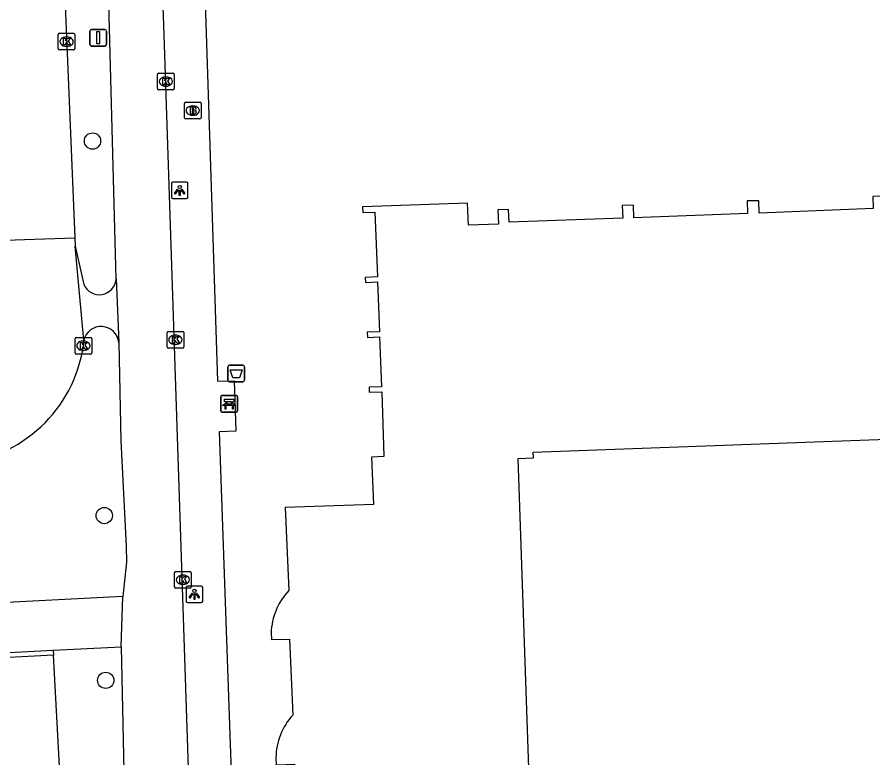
# Model space of a CAD drawing. Extents: x 161084 to 161928, y 385355 to 386522.
# Drawn here: x 161355.5 to 161406.8, y 386361.8 to 386406.2 of the extents above; entities that cross this region are included whole.
import ezdxf

# ---------------------------------------------------------------- set-up
doc = ezdxf.new("R2010")
doc.units = 0
for name, color, linetype in [('IMGEO_Afvalbak', 7, 'Continuous'), ('IMGEO_Bank', 7, 'Continuous'), ('IMGEO_Boom', 7, 'Continuous'), ('IMGEO_Brandkraan', 7, 'Continuous'), ('IMGEO_Fietspad_gesloten', 7, 'Continuous'), ('IMGEO_Groenvoorziening', 7, 'Continuous'), ('IMGEO_Kolk', 7, 'Continuous'), ('IMGEO_Lichtpunt', 7, 'Continuous'), ('IMGEO_Pand', 7, 'Continuous'), ('IMGEO_Parkeervlak_open', 7, 'Continuous'), ('IMGEO_Rijbaan_lokaal_open', 7, 'Continuous'), ('IMGEO_Verkeersbordpaal', 7, 'Continuous'), ('IMGEO_Voetpad_open', 7, 'Continuous')]:
    doc.layers.add(name, color=color, linetype=linetype)

msp = doc.modelspace()

# ---------------------------------------------------------------- linework, layer by layer
at = {"layer": 'IMGEO_Afvalbak'}
for p, q in [((161368.155, 386384.426), (161368.155, 386385.226)), ((161368.155, 386385.226), (161368.155, 386384.426)), ((161368.255, 386385.326), (161369.045, 386385.326)), ((161369.045, 386385.326), (161368.255, 386385.326)), ((161369.145, 386385.226), (161369.145, 386384.426)), ((161369.145, 386384.426), (161369.145, 386385.226)), ((161369.045, 386384.326), (161368.255, 386384.326)), ((161368.255, 386384.326), (161369.045, 386384.326))]:
    msp.add_line(p, q, dxfattribs=at)
msp.add_lwpolyline([(161368.298, 386385.04), (161369.002, 386385.04), (161368.853, 386384.57), (161368.447, 386384.57), (161368.298, 386385.04)], dxfattribs=at)
for centre, start, end in [((161368.255, 386385.226), 90, 180), ((161368.255, 386385.226), 90, 180), ((161369.045, 386385.226), 0, 90), ((161369.045, 386385.226), 360, 90), ((161368.255, 386384.426), 180, 270), ((161368.255, 386384.426), 180, 270), ((161369.045, 386384.426), 270, 0), ((161369.045, 386384.426), 270, 0)]:
    msp.add_arc(centre, 0.1, start, end, dxfattribs=at)
at = {"layer": 'IMGEO_Bank'}
for p, q in [((161367.73, 386382.586), (161367.73, 386383.427)), ((161367.73, 386383.427), (161367.73, 386382.586)), ((161367.805, 386383.511), (161368.646, 386383.511)), ((161368.646, 386383.511), (161367.805, 386383.511)), ((161368.73, 386383.436), (161368.73, 386382.595)), ((161368.73, 386382.595), (161368.73, 386383.436)), ((161368.427, 386382.909), (161368.034, 386382.909)), ((161368.039, 386383.017), (161368.039, 386383.123)), ((161368.083, 386383.123), (161368.083, 386383.017)), ((161368.371, 386383.129), (161368.089, 386383.129)), ((161368.089, 386383.011), (161368.371, 386383.011)), ((161368.377, 386383.017), (161368.377, 386383.123)), ((161368.421, 386383.123), (161368.421, 386383.017)), ((161368.655, 386382.511), (161367.814, 386382.511)), ((161367.814, 386382.511), (161368.655, 386382.511))]:
    msp.add_line(p, q, dxfattribs=at)
for points in [[(161368.033, 386383.129), (161367.947, 386383.129), (161367.947, 386383.29), (161368.51, 386383.29), (161368.51, 386383.129), (161368.427, 386383.129)], [(161367.977, 386382.909), (161367.835, 386382.909), (161367.947, 386383.011), (161368.033, 386383.011)], [(161368.027, 386382.902), (161368.027, 386382.695), (161367.984, 386382.695), (161367.984, 386382.902)], [(161368.427, 386383.011), (161368.51, 386383.011), (161368.622, 386382.909), (161368.483, 386382.909)], [(161368.477, 386382.902), (161368.477, 386382.695), (161368.433, 386382.695), (161368.433, 386382.902)]]:
    msp.add_lwpolyline(points, dxfattribs=at)
for centre, radius, start, end in [((161367.808, 386383.433), 0.0779, 92.4484, 184.2845), ((161367.808, 386383.433), 0.0779, 92.4484, 184.2845), ((161368.652, 386383.433), 0.0779, 2.4484, 94.2845), ((161368.652, 386383.433), 0.0779, 2.4484, 94.2845), ((161367.977, 386382.902), 0.00671, 2.8957, 87.1043), ((161368.034, 386382.902), 0.00671, 92.8957, 177.1043), ((161368.032, 386383.122), 0.00671, 2.8957, 87.1043), ((161368.032, 386383.018), 0.00671, 272.8957, 357.1043), ((161368.089, 386383.122), 0.00671, 92.8957, 177.1043), ((161368.089, 386383.018), 0.00671, 182.8957, 267.1043), ((161368.371, 386383.122), 0.00671, 2.8957, 87.1043), ((161368.371, 386383.018), 0.00671, 272.8957, 357.1043), ((161368.428, 386383.122), 0.00671, 92.8957, 177.1043), ((161368.428, 386383.018), 0.00671, 182.8957, 267.1043), ((161368.426, 386382.902), 0.00671, 2.8957, 87.1043), ((161368.483, 386382.902), 0.00671, 92.8957, 177.1043), ((161367.808, 386382.589), 0.0779, 182.4484, 274.2845), ((161367.808, 386382.589), 0.0779, 182.4484, 274.2845), ((161368.652, 386382.589), 0.0779, 272.4484, 4.2845), ((161368.652, 386382.589), 0.0779, 272.4484, 4.2845)]:
    msp.add_arc(centre, radius, start, end, dxfattribs=at)
at = {"layer": 'IMGEO_Boom'}
for centre in [(161360.033, 386398.767), (161360.736, 386376.309), (161360.827, 386366.429)]:
    msp.add_circle(centre, 0.489, dxfattribs=at)
at = {"layer": 'IMGEO_Brandkraan'}
for p, q in [((161365.545, 386400.163), (161365.545, 386401.015)), ((161365.62, 386401.089), (161366.472, 386401.089)), ((161366.033, 386400.869), (161366.058, 386400.869)), ((161366.546, 386401.015), (161366.546, 386400.163)), ((161366.056, 386400.309), (161366.031, 386400.309)), ((161366.472, 386400.089), (161365.62, 386400.089))]:
    msp.add_line(p, q, dxfattribs=at)
for points in [[(161365.545, 386400.163), (161365.545, 386401.015)], [(161365.62, 386401.089), (161366.472, 386401.089)], [(161365.893, 386400.789), (161365.893, 386400.389), (161366.106, 386400.389)], [(161366.124, 386400.789), (161365.893, 386400.789)], [(161366.546, 386401.015), (161366.546, 386400.163)], [(161366.072, 386400.708), (161366.018, 386400.708), (161366.018, 386400.632)], [(161366.018, 386400.632), (161366.071, 386400.632)], [(161366.08, 386400.556), (161366.018, 386400.556), (161366.018, 386400.475)], [(161366.018, 386400.475), (161366.08, 386400.475)], [(161366.472, 386400.089), (161365.62, 386400.089)]]:
    msp.add_lwpolyline(points, dxfattribs=at)
for centre, radius, start, end in [((161365.622, 386401.013), 0.0765, 91.552, 178.448), ((161365.622, 386401.013), 0.0765, 91.552, 178.448), ((161366.128, 386400.644), 0.145, 59.4692, 91.5367), ((161366.153, 386400.691), 0.0922, 285.5137, 58.1501), ((161366.47, 386401.013), 0.0765, 1.552, 88.448), ((161366.47, 386401.013), 0.0765, 1.552, 88.448), ((161366.073, 386400.67), 0.0379, 267.8285, 90.9355), ((161366.081, 386400.515), 0.0404, 269.8759, 90.5077), ((161366.112, 386400.64), 0.251, 268.6676, 293.5347), ((161366.158, 386400.499), 0.105, 301.3115, 78.989), ((161365.622, 386400.165), 0.0765, 181.552, 268.448), ((161365.622, 386400.165), 0.0765, 181.552, 268.448), ((161366.47, 386400.165), 0.0765, 271.552, 358.448), ((161366.47, 386400.165), 0.0765, 271.552, 358.448)]:
    msp.add_arc(centre, radius, start, end, dxfattribs=at)
for centre, major_axis, ratio, start_param, end_param in [((161366.032, 386400.589), (-0.387, 0.002), 0.722429, 4.712389, 7.853982), ((161366.057, 386400.589), (-0.39, 0.002), 0.717154, 1.570796, 4.712389)]:
    msp.add_ellipse(centre, major_axis=major_axis, ratio=ratio, start_param=start_param, end_param=end_param, dxfattribs=at)
at = {"layer": 'IMGEO_Fietspad_gesloten'}
for points in [[(161367.247, 386316.739), (161367.161, 386319.57), (161364.341, 386404.557), (161364.182, 386409.136)], [(161361.451, 386390.507), (161361.015, 386407.022)], [(161361.451, 386390.507), (161361.615, 386386.68)], [(161361.615, 386386.68), (161361.739, 386380.785), (161362.042, 386374.469), (161362.074, 386373.505), (161361.849, 386371.457)], [(161361.757, 386368.437), (161361.849, 386371.457)], [(161361.757, 386368.437), (161362.41, 386337.746)]]:
    msp.add_lwpolyline(points, dxfattribs=at)
at = {"layer": 'IMGEO_Groenvoorziening'}
msp.add_lwpolyline([(161357.681, 386368.234), (161357.697, 386367.934)], dxfattribs=at)
at = {"layer": 'IMGEO_Kolk'}
for p, q in [((161357.977, 386404.299), (161357.977, 386405.151)), ((161358.052, 386405.225), (161358.904, 386405.225)), ((161358.465, 386405.005), (161358.49, 386405.005)), ((161358.978, 386405.151), (161358.978, 386404.299)), ((161358.488, 386404.445), (161358.463, 386404.445)), ((161358.904, 386404.225), (161358.052, 386404.225)), ((161364.005, 386402.833), (161364.857, 386402.833)), ((161363.93, 386401.907), (161363.93, 386402.759)), ((161364.418, 386402.613), (161364.443, 386402.613)), ((161364.931, 386402.759), (161364.931, 386401.907)), ((161364.857, 386401.833), (161364.005, 386401.833)), ((161364.441, 386402.053), (161364.416, 386402.053)), ((161358.987, 386386.068), (161358.987, 386386.92)), ((161359.062, 386386.994), (161359.914, 386386.994)), ((161359.988, 386386.92), (161359.988, 386386.068)), ((161364.504, 386386.424), (161364.504, 386387.276)), ((161364.579, 386387.35), (161365.431, 386387.35)), ((161364.992, 386387.13), (161365.017, 386387.13)), ((161365.505, 386387.276), (161365.505, 386386.424)), ((161359.475, 386386.774), (161359.5, 386386.774)), ((161365.015, 386386.57), (161364.99, 386386.57)), ((161359.914, 386385.994), (161359.062, 386385.994)), ((161359.498, 386386.214), (161359.473, 386386.214)), ((161365.431, 386386.35), (161364.579, 386386.35)), ((161364.95, 386372.03), (161364.95, 386372.882)), ((161365.025, 386372.956), (161365.877, 386372.956)), ((161365.438, 386372.736), (161365.463, 386372.736)), ((161365.951, 386372.882), (161365.951, 386372.03)), ((161365.461, 386372.176), (161365.436, 386372.176)), ((161365.877, 386371.956), (161365.025, 386371.956))]:
    msp.add_line(p, q, dxfattribs=at)
for points in [[(161357.977, 386404.299), (161357.977, 386405.151)], [(161358.052, 386405.225), (161358.904, 386405.225)], [(161358.298, 386404.925), (161358.421, 386404.925), (161358.421, 386404.774), (161358.551, 386404.925), (161358.715, 386404.925), (161358.569, 386404.774), (161358.722, 386404.525), (161358.57, 386404.525), (161358.485, 386404.689), (161358.421, 386404.622), (161358.421, 386404.525), (161358.298, 386404.525), (161358.298, 386404.925)], [(161358.978, 386405.151), (161358.978, 386404.299)], [(161358.904, 386404.225), (161358.052, 386404.225)], [(161364.005, 386402.833), (161364.857, 386402.833)], [(161363.93, 386401.907), (161363.93, 386402.759)], [(161364.251, 386402.533), (161364.374, 386402.533), (161364.374, 386402.382), (161364.504, 386402.533), (161364.668, 386402.533), (161364.522, 386402.382), (161364.675, 386402.133), (161364.523, 386402.133), (161364.438, 386402.297), (161364.374, 386402.23), (161364.374, 386402.133), (161364.251, 386402.133), (161364.251, 386402.533)], [(161364.931, 386402.759), (161364.931, 386401.907)], [(161364.857, 386401.833), (161364.005, 386401.833)], [(161358.987, 386386.068), (161358.987, 386386.92)], [(161359.062, 386386.994), (161359.914, 386386.994)], [(161359.988, 386386.92), (161359.988, 386386.068)], [(161364.504, 386386.424), (161364.504, 386387.276)], [(161364.579, 386387.35), (161365.431, 386387.35)], [(161364.825, 386387.05), (161364.948, 386387.05), (161364.948, 386386.899), (161365.078, 386387.05), (161365.242, 386387.05), (161365.096, 386386.899), (161365.249, 386386.65), (161365.097, 386386.65), (161365.012, 386386.814), (161364.948, 386386.747), (161364.948, 386386.65), (161364.825, 386386.65), (161364.825, 386387.05)], [(161365.505, 386387.276), (161365.505, 386386.424)], [(161359.308, 386386.694), (161359.431, 386386.694), (161359.431, 386386.543), (161359.561, 386386.694), (161359.725, 386386.694), (161359.579, 386386.543), (161359.732, 386386.294), (161359.58, 386386.294), (161359.495, 386386.458), (161359.431, 386386.391), (161359.431, 386386.294), (161359.308, 386386.294), (161359.308, 386386.694)], [(161359.914, 386385.994), (161359.062, 386385.994)], [(161365.431, 386386.35), (161364.579, 386386.35)], [(161364.95, 386372.03), (161364.95, 386372.882)], [(161365.025, 386372.956), (161365.877, 386372.956)], [(161365.271, 386372.656), (161365.394, 386372.656), (161365.394, 386372.505), (161365.524, 386372.656), (161365.688, 386372.656), (161365.542, 386372.505), (161365.695, 386372.256), (161365.543, 386372.256), (161365.458, 386372.42), (161365.394, 386372.353), (161365.394, 386372.256), (161365.271, 386372.256), (161365.271, 386372.656)], [(161365.951, 386372.882), (161365.951, 386372.03)], [(161365.877, 386371.956), (161365.025, 386371.956)]]:
    msp.add_lwpolyline(points, dxfattribs=at)
for centre, start, end in [((161358.054, 386405.149), 91.552, 178.448), ((161358.054, 386405.149), 91.552, 178.448), ((161358.902, 386405.149), 1.552, 88.448), ((161358.902, 386405.149), 1.552, 88.448), ((161358.054, 386404.301), 181.552, 268.448), ((161358.054, 386404.301), 181.552, 268.448), ((161358.902, 386404.301), 271.552, 358.448), ((161358.902, 386404.301), 271.552, 358.448), ((161364.007, 386402.757), 91.552, 178.448), ((161364.007, 386402.757), 91.552, 178.448), ((161364.855, 386402.757), 1.552, 88.448), ((161364.855, 386402.757), 1.552, 88.448), ((161364.007, 386401.909), 181.552, 268.448), ((161364.007, 386401.909), 181.552, 268.448), ((161364.855, 386401.909), 271.552, 358.448), ((161364.855, 386401.909), 271.552, 358.448), ((161359.064, 386386.918), 91.552, 178.448), ((161359.064, 386386.918), 91.552, 178.448), ((161359.912, 386386.918), 1.552, 88.448), ((161359.912, 386386.918), 1.552, 88.448), ((161364.581, 386387.274), 91.552, 178.448), ((161364.581, 386387.274), 91.552, 178.448), ((161365.429, 386387.274), 1.552, 88.448), ((161365.429, 386387.274), 1.552, 88.448), ((161364.581, 386386.426), 181.552, 268.448), ((161364.581, 386386.426), 181.552, 268.448), ((161365.429, 386386.426), 271.552, 358.448), ((161365.429, 386386.426), 271.552, 358.448), ((161359.064, 386386.07), 181.552, 268.448), ((161359.064, 386386.07), 181.552, 268.448), ((161359.912, 386386.07), 271.552, 358.448), ((161359.912, 386386.07), 271.552, 358.448), ((161365.027, 386372.88), 91.552, 178.448), ((161365.027, 386372.88), 91.552, 178.448), ((161365.875, 386372.88), 1.552, 88.448), ((161365.875, 386372.88), 1.552, 88.448), ((161365.027, 386372.032), 181.552, 268.448), ((161365.027, 386372.032), 181.552, 268.448), ((161365.875, 386372.032), 271.552, 358.448), ((161365.875, 386372.032), 271.552, 358.448)]:
    msp.add_arc(centre, 0.0765, start, end, dxfattribs=at)
for centre, major_axis, ratio, start_param, end_param in [((161358.464, 386404.725), (-0.387, 0.002), 0.722429, 4.712389, 7.853982), ((161358.489, 386404.725), (-0.39, 0.002), 0.717154, 1.570796, 4.712389), ((161364.417, 386402.333), (-0.387, 0.002), 0.722429, 4.712389, 7.853982), ((161364.442, 386402.333), (-0.39, 0.002), 0.717154, 1.570796, 4.712389), ((161364.991, 386386.85), (-0.387, 0.002), 0.722429, 4.712389, 7.853982), ((161365.016, 386386.85), (-0.39, 0.002), 0.717154, 1.570796, 4.712389), ((161359.474, 386386.494), (-0.387, 0.002), 0.722429, 4.712389, 7.853982), ((161359.499, 386386.494), (-0.39, 0.002), 0.717154, 1.570796, 4.712389), ((161365.437, 386372.456), (-0.387, 0.002), 0.722429, 4.712389, 7.853982), ((161365.462, 386372.456), (-0.39, 0.002), 0.717154, 1.570796, 4.712389)]:
    msp.add_ellipse(centre, major_axis=major_axis, ratio=ratio, start_param=start_param, end_param=end_param, dxfattribs=at)
at = {"layer": 'IMGEO_Lichtpunt'}
for p, q in [((161364.763, 386396.212), (161364.763, 386395.405)), ((161364.763, 386396.212), (161364.763, 386395.405)), ((161365.665, 386396.307), (161364.857, 386396.307)), ((161365.665, 386396.307), (161364.857, 386396.307)), ((161365.759, 386395.405), (161365.759, 386396.212)), ((161365.759, 386395.405), (161365.759, 386396.212)), ((161364.857, 386395.311), (161365.665, 386395.311)), ((161364.857, 386395.311), (161365.665, 386395.311)), ((161366.547, 386372.085), (161365.739, 386372.085)), ((161366.547, 386372.085), (161365.739, 386372.085)), ((161365.645, 386371.99), (161365.645, 386371.183)), ((161365.645, 386371.99), (161365.645, 386371.183)), ((161366.641, 386371.183), (161366.641, 386371.99)), ((161366.641, 386371.183), (161366.641, 386371.99)), ((161365.739, 386371.089), (161366.547, 386371.089)), ((161365.739, 386371.089), (161366.547, 386371.089))]:
    msp.add_line(p, q, dxfattribs=at)
for points in [[(161365.137, 386395.876), (161365.176, 386395.848), (161364.988, 386395.586), (161364.95, 386395.613), (161365.137, 386395.876)], [(161365.239, 386395.828), (161365.286, 386395.828), (161365.286, 386395.506), (161365.239, 386395.506), (161365.239, 386395.828)], [(161365.349, 386395.848), (161365.387, 386395.875), (161365.574, 386395.613), (161365.535, 386395.585), (161365.349, 386395.848)], [(161366.019, 386371.654), (161366.058, 386371.626), (161365.87, 386371.364), (161365.832, 386371.391), (161366.019, 386371.654)], [(161366.121, 386371.606), (161366.168, 386371.606), (161366.168, 386371.284), (161366.121, 386371.284), (161366.121, 386371.606)], [(161366.231, 386371.626), (161366.269, 386371.653), (161366.456, 386371.391), (161366.417, 386371.363), (161366.231, 386371.626)]]:
    msp.add_lwpolyline(points, dxfattribs=at)
for centre in [(161365.262, 386396.01), (161366.144, 386371.788)]:
    msp.add_circle(centre, 0.0994, dxfattribs=at)
for centre, start, end in [((161364.857, 386396.212), 90, 180), ((161364.857, 386396.212), 90, 180), ((161365.665, 386396.212), 0, 90), ((161365.665, 386396.212), 0, 90), ((161364.857, 386395.405), 180, 270), ((161364.857, 386395.405), 180, 270), ((161365.665, 386395.405), 270, 0), ((161365.665, 386395.405), 270, 360), ((161365.739, 386371.99), 90, 180), ((161365.739, 386371.99), 90, 180), ((161366.547, 386371.99), 0, 90), ((161366.547, 386371.99), 0, 90), ((161365.739, 386371.183), 180, 270), ((161365.739, 386371.183), 180, 270), ((161366.547, 386371.183), 270, 0), ((161366.547, 386371.183), 270, 360)]:
    msp.add_arc(centre, 0.0946, start, end, dxfattribs=at)
at = {"layer": 'IMGEO_Pand'}
for points in [[(161415.468, 386395.778), (161406.824, 386395.442), (161406.842, 386394.721), (161400.016, 386394.444), (161399.987, 386395.18), (161399.302, 386395.181), (161399.315, 386394.418), (161392.504, 386394.162), (161392.476, 386394.911), (161391.798, 386394.91), (161391.836, 386394.149), (161385.016, 386393.896), (161384.971, 386394.659), (161384.341, 386394.636), (161384.378, 386393.786), (161382.579, 386393.72), (161382.522, 386395.041), (161376.225, 386394.829), (161376.237, 386394.479), (161376.963, 386394.509), (161377.132, 386390.616), (161376.382, 386390.588), (161376.397, 386390.287), (161377.115, 386390.316), (161377.252, 386387.319), (161376.509, 386387.297), (161376.515, 386386.994), (161377.245, 386387.023), (161377.373, 386384.021), (161376.616, 386384.002), (161376.633, 386383.701), (161377.375, 386383.737), (161377.509, 386379.845), (161376.767, 386379.811), (161376.879, 386376.975), (161371.588, 386376.787), (161371.798, 386371.806)], [(161393.623, 386359.954), (161388.671, 386359.78), (161388.721, 386358.353), (161386.305, 386358.268), (161385.551, 386379.734), (161386.47, 386379.766), (161386.458, 386380.105), (161427.272, 386381.615), (161446.933, 386363.392), (161442.052, 386358.134), (161462.191, 386339.459), (161460.81, 386337.975), (161465.956, 386333.207)], [(161370.747, 386369.272), (161370.772, 386368.873), (161371.854, 386368.892), (161372.052, 386364.345)], [(161371.036, 386361.779), (161371.048, 386361.368), (161372.141, 386361.395), (161372.323, 386356.848)]]:
    msp.add_lwpolyline(points, dxfattribs=at)
for centre, radius, start, end in [((161374.611, 386369.154), 3.866, 136.69, 178.2566), ((161374.793, 386361.775), 3.757, 136.8518, 179.9463)]:
    msp.add_arc(centre, radius, start, end, dxfattribs=at)
at = {"layer": 'IMGEO_Parkeervlak_open'}
for points in [[(161357.697, 386367.934), (161348.51, 386367.451), (161348.494, 386367.751)], [(161358.9, 386345.743), (161357.697, 386367.934)]]:
    msp.add_lwpolyline(points, dxfattribs=at)
at = {"layer": 'IMGEO_Rijbaan_lokaal_open'}
for points in [[(161358.386, 386406.933), (161358.971, 386392.968)], [(161352.517, 386392.748), (161352.527, 386392.747), (161355.951, 386392.865), (161358.971, 386392.968)], [(161358.971, 386392.968), (161358.992, 386392.465)], [(161359.505, 386386.821), (161358.992, 386392.465)], [(161359.488, 386386.494), (161359.505, 386386.821)]]:
    msp.add_lwpolyline(points, dxfattribs=at)
msp.add_arc((161351.25, 386387.72), 8.329, 274.6169, 351.5346, dxfattribs=at)
at = {"layer": 'IMGEO_Verkeersbordpaal'}
for p, q in [((161359.876, 386404.559), (161359.876, 386405.359)), ((161359.876, 386405.359), (161359.876, 386404.559)), ((161359.976, 386405.459), (161360.766, 386405.459)), ((161360.766, 386405.459), (161359.976, 386405.459)), ((161360.866, 386405.359), (161360.866, 386404.559)), ((161360.866, 386404.559), (161360.866, 386405.359)), ((161360.766, 386404.459), (161359.976, 386404.459)), ((161359.976, 386404.459), (161360.766, 386404.459))]:
    msp.add_line(p, q, dxfattribs=at)
msp.add_lwpolyline([(161360.296, 386405.334), (161360.446, 386405.334), (161360.446, 386404.584), (161360.296, 386404.584), (161360.296, 386405.334)], dxfattribs=at)
for centre, start, end in [((161359.976, 386405.359), 90, 180), ((161359.976, 386405.359), 90, 180), ((161360.766, 386405.359), 0, 90), ((161360.766, 386405.359), 360, 90), ((161359.976, 386404.559), 180, 270), ((161359.976, 386404.559), 180, 270), ((161360.766, 386404.559), 270, 0), ((161360.766, 386404.559), 270, 0)]:
    msp.add_arc(centre, 0.1, start, end, dxfattribs=at)
at = {"layer": 'IMGEO_Voetpad_open'}
for points in [[(161366.739, 386408.297), (161366.875, 386404.623), (161367.535, 386384.358), (161368.535, 386384.392), (161368.635, 386381.364), (161367.635, 386381.33), (161370.028, 386313.283), (161370.214, 386312.371)], [(161358.992, 386392.465), (161359.506, 386390.171)], [(161361.849, 386371.457), (161338.272, 386370.245)], [(161357.681, 386368.234), (161361.757, 386368.437)], [(161348.494, 386367.751), (161357.681, 386368.234)]]:
    msp.add_lwpolyline(points, dxfattribs=at)
for centre, radius, start, end in [((161360.44, 386390.564), 1.013, 202.8421, 356.7602), ((161360.548, 386386.573), 1.072, 5.7149, 166.639)]:
    msp.add_arc(centre, radius, start, end, dxfattribs=at)

doc.saveas('drawing.dxf')
